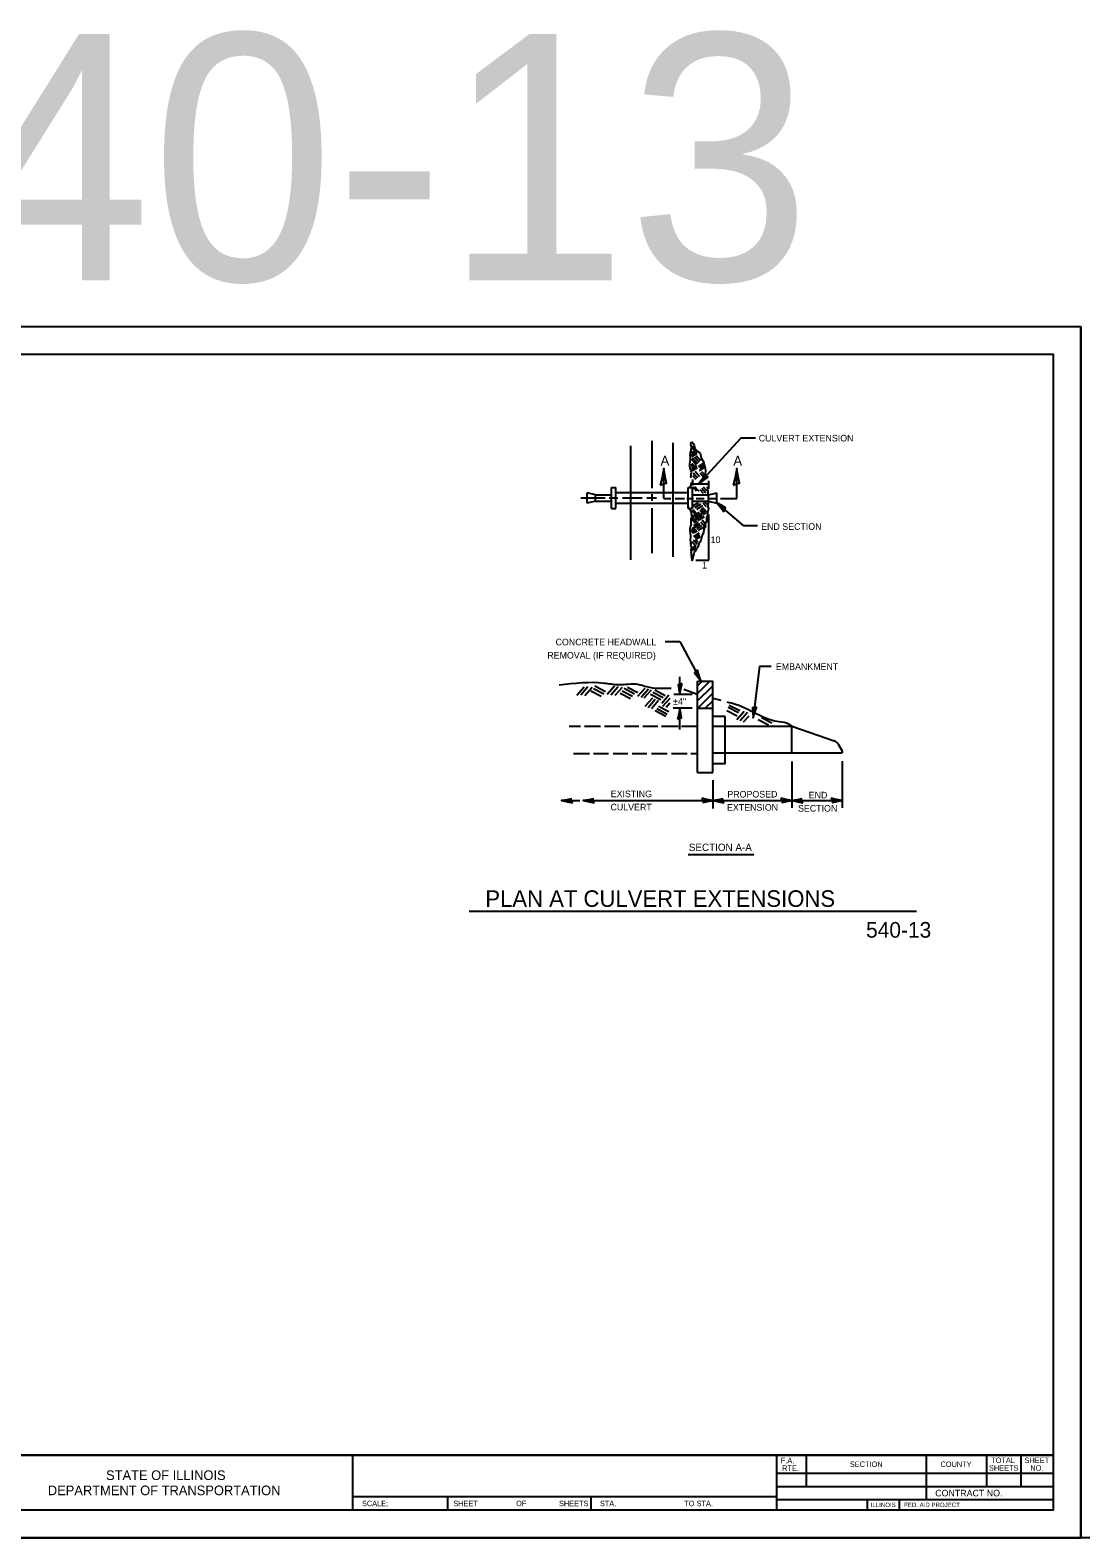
# Model space of a CAD drawing. Extents: x 2133490 to 2172050, y 2138301 to 2145980.
# Drawn here: x 2159196 to 2160150, y 2144574 to 2145944 of the extents above; entities that cross this region are included whole.
import ezdxf

# ---------------------------------------------------------------- set-up
doc = ezdxf.new("R2010")
doc.units = 0
for name, color, linetype in [('Level 1', 7, 'Continuous'), ('Level 23', 7, 'Continuous'), ('Level 40', 7, 'Continuous'), ('Level 63', 7, 'Continuous'), ('ROW_PR_Notes', 7, 'Continuous'), ('Sheets_50 Reference Boundary', 7, 'Continuous'), ('Sheets_General Details', 7, 'Continuous'), ('Sheets_Printer Plotting Border', 7, 'Continuous')]:
    doc.layers.add(name, color=color, linetype=linetype)

msp = doc.modelspace()

# ---------------------------------------------------------------- linework, layer by layer
at = {"layer": 'Level 40'}
for p, q in [((2159727.8, 2145523.8), (2159793.5, 2145523.8)), ((2159727.8, 2145514.2), (2159793.5, 2145514.2)), ((2159801.7, 2145340.4), (2159789.7, 2145345)), ((2159815.8, 2145337.1), (2159823.2, 2145335.2)), ((2159827.1, 2145320.5), (2159816, 2145320.5)), ((2159827.1, 2145277.4), (2159827.1, 2145320.5)), ((2159827.1, 2145277.4), (2159816, 2145277.4))]:
    msp.add_line(p, q, dxfattribs=at)
for points in [[(2159796.1, 2145504.6), (2159796.5, 2145501.3), (2159795.9, 2145500), (2159795.9, 2145499.4), (2159795.9, 2145497.2), (2159796.1, 2145494.9), (2159796.1, 2145494.5), (2159796, 2145494.3)], [(2159811.1, 2145505.3), (2159811.1, 2145503.3), (2159810.4, 2145501.8), (2159810.2, 2145500.7), (2159810.2, 2145498.5), (2159810.2, 2145497.6), (2159810.2, 2145496.9), (2159809.1, 2145496.3), (2159809.1, 2145496.1), (2159809.1, 2145494.1), (2159809.1, 2145492.5), (2159808.9, 2145492.8)], [(2159796.6, 2145473.9), (2159796.5, 2145474.6), (2159796.3, 2145475), (2159796.1, 2145475.6), (2159796.1, 2145476.3), (2159796, 2145477.3)], [(2159778.1, 2145345.9), (2159756.1, 2145347.3), (2159747.7, 2145349.5), (2159730.5, 2145349.2), (2159717.3, 2145350.6), (2159676.3, 2145348.8)], [(2159828.9, 2145333.8), (2159836.6, 2145331.7), (2159858.5, 2145321.7), (2159874, 2145316.3), (2159882.9, 2145314.6), (2159887.7, 2145311.8)]]:
    msp.add_spline(points, degree=3, dxfattribs=at)
at = {"layer": 'Level 63'}
for p, q in [((2159769.5, 2145332.6), (2159776.1, 2145340.1)), ((2159770.6, 2145329.8), (2159777.3, 2145337.2)), ((2159773.5, 2145329.1), (2159776.9, 2145332.9))]:
    msp.add_line(p, q, dxfattribs=at)
for points in [[(2159768.1, 2145530.7), (2159771, 2145531.9), (2159773.8, 2145532.4), (2159772.6, 2145538.2), (2159771.3, 2145545.7), (2159769.8, 2145537.7)], [(2159834.4, 2145530.7), (2159837.3, 2145531.9), (2159840.1, 2145532.4), (2159838.9, 2145538.2), (2159837.6, 2145545.7), (2159836.1, 2145537.7)], [(2159811.6, 2145537.8), (2159809.6, 2145538.5), (2159808.1, 2145539.6), (2159806.1, 2145536.2), (2159803.3, 2145531.9), (2159807.6, 2145535.2)], [(2159825.9, 2145506.5), (2159826.5, 2145508.5), (2159827.5, 2145510.1), (2159824, 2145512), (2159819.6, 2145514.6), (2159823.1, 2145510.4)], [(2159802.1, 2145362.8), (2159800.8, 2145361.2), (2159799.3, 2145360.1), (2159801.8, 2145357), (2159804.9, 2145353), (2159803.3, 2145358.2)], [(2159788, 2145350.4), (2159786.1, 2145349.6), (2159784.3, 2145349.2), (2159785.1, 2145345.4), (2159785.9, 2145340.4), (2159786.9, 2145345.7)], [(2159783.8, 2145318.1), (2159785.8, 2145318.9), (2159787.6, 2145319.2), (2159786.8, 2145323.1), (2159785.9, 2145328.1), (2159785, 2145322.8)], [(2159855.8, 2145329), (2159853.8, 2145328.4), (2159852, 2145328.4), (2159852.3, 2145324.4), (2159852.5, 2145319.4), (2159854.1, 2145324.5)], [(2159688.5, 2145242), (2159687.7, 2145243.9), (2159687.4, 2145245.7), (2159683.5, 2145244.9), (2159678.5, 2145244.1), (2159683.9, 2145243.1)], [(2159708.3, 2145242), (2159707.5, 2145243.9), (2159707.2, 2145245.7), (2159703.3, 2145244.9), (2159698.3, 2145244.1), (2159703.6, 2145243.1)], [(2159806, 2145246.2), (2159806.8, 2145244.2), (2159807.1, 2145242.4), (2159811, 2145243.2), (2159816, 2145244.1), (2159810.6, 2145245)], [(2159826, 2145242), (2159825.2, 2145243.9), (2159824.8, 2145245.7), (2159821, 2145244.9), (2159816, 2145244.1), (2159821.3, 2145243.1)], [(2159877.7, 2145246.2), (2159878.5, 2145244.2), (2159878.8, 2145242.4), (2159882.7, 2145243.2), (2159887.7, 2145244.1), (2159882.3, 2145245)], [(2159897.7, 2145242), (2159896.8, 2145243.9), (2159896.5, 2145245.7), (2159892.7, 2145244.9), (2159887.7, 2145244.1), (2159893, 2145243.1)], [(2159923.5, 2145246.2), (2159924.3, 2145244.2), (2159924.7, 2145242.4), (2159928.5, 2145243.2), (2159933.5, 2145244.1), (2159928.2, 2145245)]]:
    msp.add_lwpolyline(points, close=True, dxfattribs=at)
at = {"layer": 'ROW_PR_Notes'}
for p, q in [((2159841.3, 2145573.3), (2159803.3, 2145531.9)), ((2159854.7, 2145573.3), (2159841.3, 2145573.3)), ((2159741.4, 2145462.8), (2159741.4, 2145566.4)), ((2159760.7, 2145527.9), (2159760.7, 2145570.8)), ((2159780, 2145465.4), (2159780, 2145568.9)), ((2159796.2, 2145558.2), (2159801, 2145561)), ((2159796.7, 2145556.6), (2159801.8, 2145559.7)), ((2159796.8, 2145560.1), (2159800.3, 2145562.1)), ((2159796.9, 2145566.3), (2159799.3, 2145563.6)), ((2159797.6, 2145564), (2159798.7, 2145562.7)), ((2159771.3, 2145518.6), (2159771.3, 2145545.7)), ((2159796, 2145549), (2159798.2, 2145550.3)), ((2159796.4, 2145554.4), (2159800.7, 2145549.5)), ((2159796.4, 2145547.3), (2159799.4, 2145549.1)), ((2159797, 2145545.8), (2159801.3, 2145548.4)), ((2159797.5, 2145555.5), (2159801.9, 2145550.4)), ((2159797.5, 2145544), (2159801.9, 2145546.6)), ((2159799.3, 2145556.4), (2159803.5, 2145551.5)), ((2159800.7, 2145557.6), (2159804.7, 2145553)), ((2159803, 2145547.7), (2159807, 2145550.2)), ((2159803.7, 2145543.8), (2159808.1, 2145546.5)), ((2159804, 2145546.4), (2159807.7, 2145548.6)), ((2159837.6, 2145518.6), (2159837.6, 2145545.7)), ((2159797.4, 2145539.5), (2159800.4, 2145536.2)), ((2159797.5, 2145531.8), (2159811.9, 2145531.8)), ((2159797.6, 2145535.7), (2159797.6, 2145530.2)), ((2159798, 2145541.8), (2159801.9, 2145537.3)), ((2159799.9, 2145543.2), (2159803.9, 2145538.6)), ((2159804.4, 2145541.7), (2159807.4, 2145538.2)), ((2159805.6, 2145543.1), (2159808.6, 2145539.6)), ((2159811.9, 2145534.5), (2159811.9, 2145527.2)), ((2159695.9, 2145519), (2159718.2, 2145519)), ((2159701.7, 2145514.4), (2159701.7, 2145523.5)), ((2159709.5, 2145521.9), (2159701.7, 2145523.5)), ((2159709.5, 2145521.9), (2159724, 2145521.9)), ((2159709.5, 2145516.1), (2159709.5, 2145521.9)), ((2159721.8, 2145519), (2159729.7, 2145519)), ((2159724, 2145509.3), (2159724, 2145528.6)), ((2159724, 2145528.6), (2159727.8, 2145528.6)), ((2159727.8, 2145509.3), (2159727.8, 2145528.6)), ((2159733.9, 2145519), (2159751.8, 2145519)), ((2159756.1, 2145519), (2159764.7, 2145519)), ((2159760.7, 2145516.4), (2159760.7, 2145522.4)), ((2159771.3, 2145518.6), (2159777.9, 2145518.6)), ((2159781.7, 2145518.6), (2159790.1, 2145518.6)), ((2159792.2, 2145518.6), (2159798.4, 2145518.6)), ((2159793.5, 2145509.3), (2159793.5, 2145528.6)), ((2159793.5, 2145528.6), (2159797.4, 2145528.6)), ((2159797.4, 2145509.3), (2159797.4, 2145528.6)), ((2159797.4, 2145521.9), (2159811.9, 2145521.9)), ((2159798, 2145529), (2159801, 2145525.5)), ((2159799.4, 2145529.5), (2159803.2, 2145525.2)), ((2159800.8, 2145518.6), (2159808.1, 2145518.6)), ((2159804, 2145526.7), (2159807, 2145523.2)), ((2159805.9, 2145527.9), (2159809.7, 2145523.6)), ((2159807.2, 2145529.2), (2159810.2, 2145525.7)), ((2159811.9, 2145521.9), (2159819.6, 2145523.5)), ((2159811.9, 2145516.1), (2159811.9, 2145521.9)), ((2159811.9, 2145518.6), (2159820.3, 2145518.6)), ((2159819.6, 2145514.4), (2159819.6, 2145523.5)), ((2159823, 2145518.6), (2159837.6, 2145518.6)), ((2159709.5, 2145516.1), (2159701.7, 2145514.4)), ((2159709.5, 2145516.1), (2159724, 2145516.1)), ((2159724, 2145509.3), (2159727.8, 2145509.3)), ((2159760.7, 2145468.7), (2159760.7, 2145509.8)), ((2159793.5, 2145511.5), (2159793.5, 2145510.3)), ((2159793.5, 2145509.3), (2159797.4, 2145509.3)), ((2159796.8, 2145507.7), (2159799.2, 2145505)), ((2159797.4, 2145516.1), (2159811.9, 2145516.1)), ((2159797.4, 2145511.5), (2159797.4, 2145510.3)), ((2159797.9, 2145502.4), (2159803.8, 2145506)), ((2159798, 2145508.4), (2159800.5, 2145505.5)), ((2159798.4, 2145512.1), (2159802.9, 2145514.8)), ((2159799.6, 2145510.4), (2159805, 2145513.7)), ((2159799.7, 2145501.4), (2159805.7, 2145505)), ((2159800.6, 2145499.8), (2159806.6, 2145503.4)), ((2159801.4, 2145508.9), (2159806.7, 2145512.1)), ((2159804.4, 2145507.9), (2159808.1, 2145503.6)), ((2159805.3, 2145509.5), (2159809.7, 2145504.5)), ((2159806.6, 2145510.3), (2159810.1, 2145506.3)), ((2159806.8, 2145514.6), (2159809.9, 2145511.1)), ((2159808.4, 2145515.6), (2159810.4, 2145513.2)), ((2159811.9, 2145516.1), (2159819.6, 2145514.4)), ((2159811.9, 2145516.1), (2159811.9, 2145516.1)), ((2159812.4, 2145462.6), (2159812.4, 2145503.9)), ((2159844.2, 2145493.7), (2159819.6, 2145514.6)), ((2159796, 2145489.6), (2159798.3, 2145486.9)), ((2159796.2, 2145500.5), (2159799.8, 2145496.5)), ((2159796.7, 2145491.5), (2159800.2, 2145487.4)), ((2159797.8, 2145501.4), (2159801.3, 2145497.4)), ((2159797.9, 2145492.7), (2159801.7, 2145488.3)), ((2159798.6, 2145494), (2159803, 2145496.6)), ((2159799.6, 2145492.6), (2159804.3, 2145495.4)), ((2159801.3, 2145491.1), (2159805.9, 2145493.9)), ((2159802.4, 2145498.5), (2159808.4, 2145502.1)), ((2159802.6, 2145489.6), (2159807.3, 2145492.3)), ((2159805.1, 2145497.2), (2159808.6, 2145493.2)), ((2159806.2, 2145499.2), (2159809.7, 2145495.1)), ((2159856.5, 2145493.7), (2159844.2, 2145493.7)), ((2159797.1, 2145479.3), (2159800.9, 2145474.9)), ((2159798.2, 2145481), (2159801.8, 2145476.9)), ((2159798.6, 2145484.1), (2159803.7, 2145487.2)), ((2159799.8, 2145482.9), (2159804.2, 2145485.6)), ((2159800.1, 2145481.6), (2159802.4, 2145478.9)), ((2159801.1, 2145481.8), (2159804.6, 2145483.9)), ((2159797.2, 2145471.6), (2159800.7, 2145473.7)), ((2159797.3, 2145473.7), (2159799.8, 2145475.2)), ((2159800.6, 2145462.6), (2159812.4, 2145462.6)), ((2159772.6, 2145388.5), (2159786.1, 2145388.5)), ((2159786.1, 2145388.5), (2159804.9, 2145353)), ((2159858.4, 2145366.1), (2159852.5, 2145319.4)), ((2159858.4, 2145366.1), (2159869, 2145366.1)), ((2159785.9, 2145340.4), (2159785.9, 2145356.5)), ((2159802, 2145348.2), (2159806.3, 2145352.5)), ((2159802.1, 2145269.7), (2159802.1, 2145352.6)), ((2159802.1, 2145352.6), (2159816, 2145352.6)), ((2159802.1, 2145341.5), (2159813.2, 2145352.6)), ((2159816, 2145269.7), (2159816, 2145352.6)), ((2159692.3, 2145340), (2159699, 2145347.4)), ((2159695.9, 2145340.1), (2159702.5, 2145347.6)), ((2159699.6, 2145339.6), (2159706.3, 2145347)), ((2159705, 2145343.8), (2159714.4, 2145338.9)), ((2159707.4, 2145345.9), (2159716.8, 2145341)), ((2159708.9, 2145348.2), (2159718.3, 2145343.3)), ((2159720, 2145340.7), (2159726.6, 2145348.2)), ((2159723.2, 2145340.1), (2159729.8, 2145347.6)), ((2159727.1, 2145339.8), (2159733.8, 2145347.2)), ((2159731.9, 2145341.8), (2159741.3, 2145336.9)), ((2159733.6, 2145343.8), (2159743, 2145338.9)), ((2159735.5, 2145346.1), (2159744.9, 2145341.2)), ((2159738.3, 2145347.2), (2159747.7, 2145342.3)), ((2159747.8, 2145338.8), (2159754.5, 2145346.3)), ((2159750.8, 2145338.1), (2159757.5, 2145345.5)), ((2159753.7, 2145337.3), (2159760.3, 2145344.8)), ((2159759.4, 2145340.8), (2159768.8, 2145335.9)), ((2159761.3, 2145342.7), (2159770.7, 2145337.8)), ((2159763.3, 2145344.6), (2159772.7, 2145339.7)), ((2159797.2, 2145340.4), (2159780.4, 2145340.4)), ((2159802.1, 2145334.6), (2159815.9, 2145348.4)), ((2159802.4, 2145328.1), (2159816, 2145341.7)), ((2159754.6, 2145330), (2159761.3, 2145337.4)), ((2159757.1, 2145328.7), (2159763.7, 2145336.1)), ((2159760.1, 2145327.7), (2159766.7, 2145335.2)), ((2159763.7, 2145325.8), (2159773.1, 2145320.9)), ((2159765.2, 2145327.6), (2159774.6, 2145322.7)), ((2159766.7, 2145329.9), (2159776.1, 2145325)), ((2159797.2, 2145328.1), (2159780, 2145328.1)), ((2159785.9, 2145308.6), (2159785.9, 2145328.1)), ((2159802.1, 2145328.1), (2159816, 2145328.1)), ((2159809.4, 2145328.3), (2159815.9, 2145334.8)), ((2159828.6, 2145326), (2159838.1, 2145321.1)), ((2159829.8, 2145329), (2159839.2, 2145324.1)), ((2159830.9, 2145330.8), (2159840.3, 2145326)), ((2159837.8, 2145317.9), (2159844.5, 2145325.4)), ((2159685.6, 2145311.8), (2159695.7, 2145311.8)), ((2159699.4, 2145311.8), (2159713.9, 2145311.8)), ((2159717.4, 2145311.8), (2159731.4, 2145311.8)), ((2159735.6, 2145311.8), (2159748.6, 2145311.8)), ((2159752.4, 2145311.8), (2159765.9, 2145311.8)), ((2159769.2, 2145311.8), (2159784.4, 2145311.8)), ((2159787.4, 2145311.8), (2159802.1, 2145311.8)), ((2159816, 2145311.8), (2159887.7, 2145311.8)), ((2159840.8, 2145316.8), (2159847.5, 2145324.3)), ((2159843.9, 2145315.6), (2159849, 2145321.2)), ((2159857.1, 2145317.9), (2159866.5, 2145313)), ((2159860.1, 2145319.7), (2159869.5, 2145314.8)), ((2159887.7, 2145287.5), (2159887.7, 2145311.8)), ((2159887.7, 2145311.8), (2159926.2, 2145298.3)), ((2159689.4, 2145286.9), (2159703.8, 2145286.9)), ((2159707.6, 2145286.9), (2159721.3, 2145286.9)), ((2159725.3, 2145286.9), (2159738.6, 2145286.9)), ((2159742.8, 2145286.9), (2159756.1, 2145286.9)), ((2159760.1, 2145286.9), (2159774.3, 2145286.9)), ((2159778.5, 2145286.9), (2159792.5, 2145286.9)), ((2159795.8, 2145286.9), (2159802.1, 2145286.9)), ((2159802.1, 2145288), (2159802.1, 2145288.5)), ((2159816, 2145287.5), (2159933.5, 2145287.5)), ((2159929.8, 2145295.4), (2159933.3, 2145289.4)), ((2159933.5, 2145288.7), (2159933.5, 2145287.5)), ((2159887.7, 2145279.7), (2159887.7, 2145237.4)), ((2159933.5, 2145280), (2159933.5, 2145237.4)), ((2159802.1, 2145269.7), (2159816, 2145269.7)), ((2159816, 2145262.8), (2159816, 2145237)), ((2159678.5, 2145244.1), (2159695.2, 2145244.1)), ((2159698.3, 2145244.1), (2159816, 2145244.1)), ((2159816, 2145244.1), (2159887.7, 2145244.1)), ((2159887.7, 2145244.1), (2159933.5, 2145244.1)), ((2159793.5, 2145195.2), (2159853.2, 2145195.2)), ((2159594.5, 2145143.6), (2160000.8, 2145143.6))]:
    msp.add_line(p, q, dxfattribs=at)
for points in [[(2159796.4, 2145537.3), (2159796, 2145538.5), (2159796.2, 2145539.8), (2159796.3, 2145541.1), (2159796.5, 2145542.4), (2159796.3, 2145543.7), (2159796, 2145544.6), (2159795.4, 2145546.1), (2159795.1, 2145548), (2159795.1, 2145549.8), (2159795.2, 2145551.8), (2159795.6, 2145554.1), (2159795.6, 2145555.9), (2159795.4, 2145557.8), (2159795.6, 2145560.2), (2159796.3, 2145561.7), (2159796.3, 2145563), (2159796.7, 2145564.6), (2159796.2, 2145566.1), (2159796, 2145567.4), (2159796.3, 2145569.4), (2159797.3, 2145569.6), (2159798.4, 2145568), (2159799.1, 2145566.5), (2159799.7, 2145563.9), (2159800.8, 2145562.8), (2159801.7, 2145561.5), (2159803.2, 2145560.6), (2159804.3, 2145559.6), (2159804.7, 2145558.3), (2159805, 2145556.8), (2159805.2, 2145555.2), (2159806.9, 2145552.8), (2159807.8, 2145551.3), (2159808.2, 2145548.7), (2159808.9, 2145546.1), (2159809.3, 2145543.5), (2159809.1, 2145540.7), (2159809.1, 2145540.2)], [(2159795.4, 2145528.3), (2159796.8, 2145532.9)], [(2159810.8, 2145529), (2159810.8, 2145528.9), (2159811, 2145526.9), (2159811.5, 2145524.8), (2159811.5, 2145521.5)], [(2159795, 2145509.2), (2159795.7, 2145507.4), (2159796.1, 2145505.7), (2159796.1, 2145504.6)], [(2159811.1, 2145505.3), (2159812, 2145508.1), (2159812.2, 2145509.4), (2159811.7, 2145510.9), (2159811.7, 2145512.2), (2159811.9, 2145514.2), (2159811.9, 2145516.1)], [(2159796.1, 2145494.6), (2159796, 2145494.3), (2159795.4, 2145492.8), (2159795.1, 2145490.9), (2159795.1, 2145489.1), (2159795.2, 2145487.1), (2159795.6, 2145484.8), (2159795.6, 2145483), (2159795.4, 2145481.1), (2159795.6, 2145478.7), (2159796, 2145477.3)], [(2159806.3, 2145485.3), (2159806.9, 2145486.1), (2159807.8, 2145487.6), (2159808.2, 2145490.2), (2159808.9, 2145492.8), (2159809, 2145493.3)], [(2159806.3, 2145485.3), (2159805.8, 2145484.2), (2159805.6, 2145482.7), (2159805.2, 2145481.4), (2159805.1, 2145480.4), (2159804.4, 2145479.2), (2159803.2, 2145477.4), (2159802.8, 2145475.9), (2159802.2, 2145474.4), (2159801.5, 2145473.4), (2159800.8, 2145472.3), (2159799.9, 2145470.7), (2159799.1, 2145469.3), (2159798.7, 2145468.1), (2159798, 2145466.4), (2159797.7, 2145464.7), (2159797.2, 2145462.2), (2159797, 2145464.5), (2159796.7, 2145465.7), (2159796.5, 2145466.8), (2159796.5, 2145468.4), (2159796.3, 2145469.6)], [(2159796.6, 2145473.9), (2159796.2, 2145472.8), (2159796, 2145471.5), (2159796.3, 2145469.6)]]:
    msp.add_lwpolyline(points, dxfattribs=at)
for centre, radius, start, end in [((2159923.8, 2145291.8), 6.96, 30.784, 70), ((2159932.1, 2145288.7), 1.39, 0, 30.7842)]:
    msp.add_arc(centre, radius, start, end, dxfattribs=at)
at = {"layer": 'Sheets_50 Reference Boundary'}
msp.add_lwpolyline([(2158550.1, 2145649.5), (2160125.1, 2145649.5), (2160125.1, 2144649.5), (2158550.1, 2144649.5)], close=True, dxfattribs=at)
at = {"layer": 'Sheets_General Details'}
for p, q in [((2160150.1, 2145674.5), (2158450.1, 2145674.5)), ((2160150.1, 2145674.5), (2160150.1, 2144574.5)), ((2158550.1, 2144649.5), (2160125.1, 2144649.5)), ((2159488.8, 2144649.5), (2159488.8, 2144599.5)), ((2159873.8, 2144649.5), (2159873.8, 2144599.5)), ((2159900.8, 2144649.5), (2159900.8, 2144621.2)), ((2160009.8, 2144649.5), (2160009.8, 2144609.2)), ((2160064.4, 2144649.5), (2160064.4, 2144621.2)), ((2160095.5, 2144649.5), (2160095.5, 2144621.2)), ((2159873.8, 2144633.2), (2160125.1, 2144633.2)), ((2159873.8, 2144621.2), (2160125.1, 2144621.2)), ((2159488.8, 2144612), (2159873.8, 2144612)), ((2159575.1, 2144612), (2159575.1, 2144599.5)), ((2159705.1, 2144612), (2159705.1, 2144599.5)), ((2159873.8, 2144609.2), (2160125.1, 2144609.2)), ((2159956.2, 2144609.2), (2159956.2, 2144599.5)), ((2159985.2, 2144609.2), (2159985.2, 2144599.5)), ((2160150.1, 2144574.5), (2158450.1, 2144574.5)), ((2161850.1, 2144574.5), (2160150.1, 2144574.5))]:
    msp.add_line(p, q, dxfattribs=at)
msp.add_lwpolyline([(2158550.1, 2145649.5), (2160125.1, 2145649.5), (2160125.1, 2144599.5), (2158550.1, 2144599.5)], close=True, dxfattribs=at)
at = {"layer": 'Sheets_Printer Plotting Border'}
msp.add_lwpolyline([(2158450.1, 2144574.5), (2160150.1, 2144574.5), (2160150.1, 2145674.5), (2158450.1, 2145674.5)], close=True, dxfattribs=at)

# ---------------------------------------------------------------- texts
at = {"layer": 'Level 1'}
msp.add_text('540-13', height=14.2, dxfattribs=at).set_placement((2159955.1, 2145119.6))
at = {"layer": 'Level 23'}
msp.add_text('PLAN AT CULVERT EXTENSIONS', height=15, dxfattribs=at).set_placement((2159609.3, 2145147.6))
at = {"layer": 'Level 63'}
msp.add_text('±4"', height=6, dxfattribs=at).set_placement((2159779.9, 2145331.2))
at = {"layer": 'ROW_PR_Notes'}
for s, height, p in [('CULVERT EXTENSION', 6, (2159857.6, 2145570.3)), ('A', 9, (2159768.4, 2145548.3)), ('A', 9, (2159834.5, 2145548.3)), ('END SECTION', 6, (2159859.8, 2145490)), ('10', 6, (2159813.9, 2145478)), ('1', 6, (2159806.2, 2145454.9)), ('CONCRETE HEADWALL', 6, (2159673.1, 2145385.1)), ('REMOVAL (IF REQUIRED)', 6, (2159665.6, 2145373.1)), ('EMBANKMENT', 6, (2159873.2, 2145362.8)), ('EXISTING', 6, (2159723.2, 2145247.2)), ('PROPOSED', 6, (2159829.1, 2145246.9)), ('END', 6, (2159903, 2145246.1)), ('CULVERT', 6, (2159723, 2145235.2)), ('EXTENSION', 6, (2159828.8, 2145234.9)), ('SECTION', 6, (2159893.3, 2145234.1)), ('SECTION A-A', 6.7, (2159794.1, 2145198.3))]:
    msp.add_text(s, height=height, dxfattribs=at).set_placement(p)
at = {"layer": 'Sheets_General Details'}
for s, height, p in [('540-13', 224, (2158972.6, 2145716.5)), ('F.A.  ', 5, (2159877.7, 2144642.2)), ('RTE.', 5, (2159878.9, 2144635.2)), ('SECTION', 5, (2159940.4, 2144638.8)), ('COUNTY', 5, (2160022.7, 2144638.8)), ('SHEETS', 5, (2160066.7, 2144635.4)), ('TOTAL', 5, (2160068.7, 2144642.4)), ('SHEET', 5, (2160099, 2144642.4)), ('NO.', 5, (2160104.3, 2144635.4)), ('STATE OF ILLINOIS', 8.75, (2159264.9, 2144627)), ('DEPARTMENT OF TRANSPORTATION', 8.75, (2159212, 2144613.2)), ('CONTRACT NO.      ', 6, (2160017.9, 2144612.1)), ('SCALE:          ', 5, (2159497.3, 2144603.2)), ('SHEET', 5, (2159580.2, 2144603.2)), ('OF', 5, (2159637.3, 2144603.2)), ('SHEETS', 5, (2159676.2, 2144603.2)), ('STA.', 5, (2159713.4, 2144603.2)), ('TO STA.', 5, (2159790, 2144603.2)), ('ILLINOIS', 4, (2159959.3, 2144602.4)), ('FED. AID PROJECT', 4, (2159989.6, 2144602.4))]:
    msp.add_text(s, height=height, dxfattribs=at).set_placement(p)

doc.saveas('drawing.dxf')
